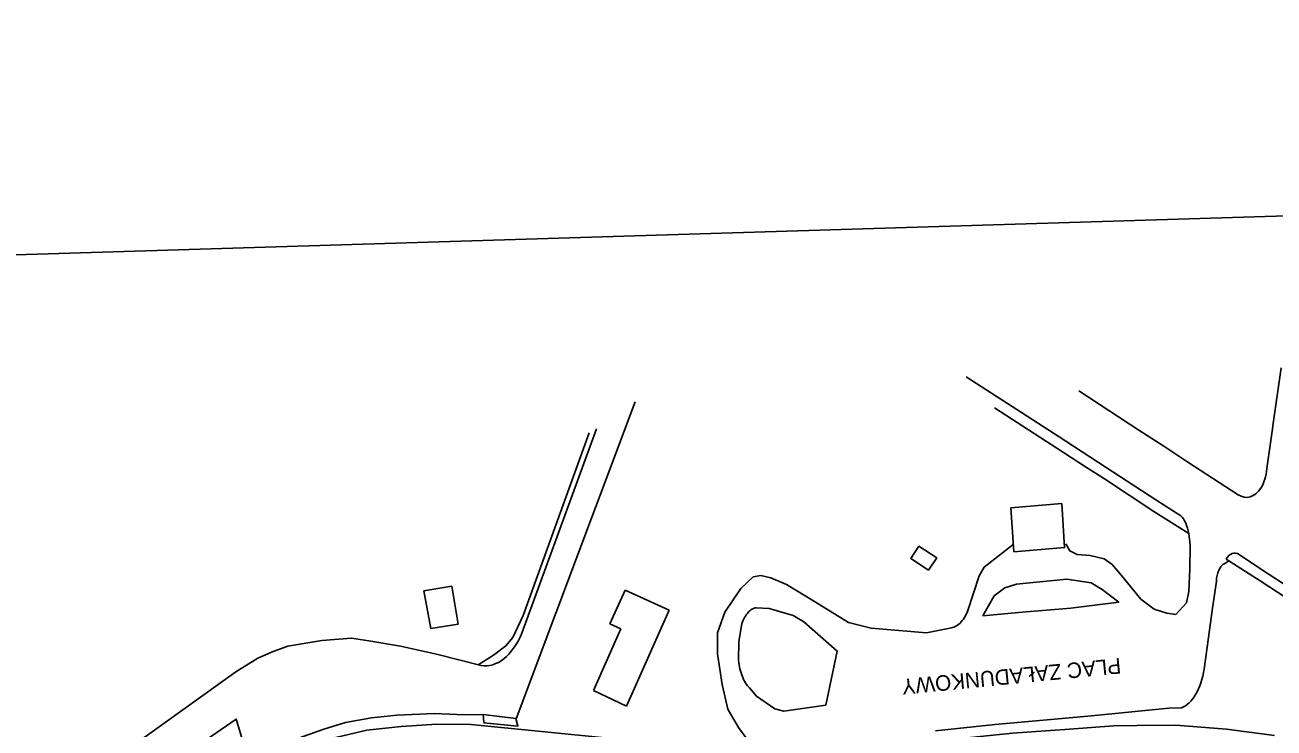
# Model space of a CAD drawing. Extents: x 6541740 to 6566395, y 5525066 to 5530361.
# Drawn here: x 6553880.5 to 6553961, y 5525454 to 5525499.4 of the extents above; entities that cross this region are included whole.
import ezdxf

# ---------------------------------------------------------------- set-up
doc = ezdxf.new("R2010")
doc.units = 0
for name, color, linetype in [('ps_wymiarowanie', 7, 'Continuous'), ('TOR_PS_OPIS_T-ukresy', 7, 'Continuous'), ('TOR_PS_P-chodniki i place ładunkowe', 7, 'Continuous'), ('TOR_PS_T-wypelnienia', 7, 'Continuous')]:
    doc.layers.add(name, color=color, linetype=linetype)

msp = doc.modelspace()

# ---------------------------------------------------------------- linework, layer by layer
at = {"layer": 'ps_wymiarowanie'}
for p, q in [((6553906.196, 5525462.896), (6553907.985, 5525463.198)), ((6553907.985, 5525463.198), (6553908.401, 5525460.745)), ((6553906.626, 5525460.453), (6553906.196, 5525462.896)), ((6553919.158, 5525462.923), (6553918.178, 5525460.755)), ((6553921.992, 5525461.643), (6553919.158, 5525462.923)), ((6553919.253, 5525455.452), (6553921.992, 5525461.643)), ((6553908.401, 5525460.745), (6553906.626, 5525460.453)), ((6553918.873, 5525460.445), (6553917.111, 5525456.451)), ((6553918.178, 5525460.755), (6553918.873, 5525460.445)), ((6553917.111, 5525456.451), (6553919.253, 5525455.452))]:
    msp.add_line(p, q, dxfattribs=at)
for points in [[(6553944.206, 5525465.4), (6553947.483, 5525465.682), (6553947.306, 5525468.515), (6553944.029, 5525468.233)], [(6553938.714, 5525464.213), (6553937.566, 5525464.974), (6553938.091, 5525465.767), (6553939.239, 5525465.007)]]:
    msp.add_lwpolyline(points, close=True, dxfattribs=at)
at = {"layer": 'TOR_PS_OPIS_T-ukresy'}
for points in [[(6553877.217, 5525430.746), (6553882.208, 5525434.272), (6553886.809, 5525437.524), (6553892.037, 5525441.33), (6553896.393, 5525444.29), (6553900.2, 5525446.93), (6553903.533, 5525448.52), (6553905.143, 5525449.195), (6553907.868, 5525450.021), (6553913.673, 5525450.757), (6553918.136, 5525451.151), (6553922.475, 5525451.519), (6553928.244, 5525452.062), (6553934.203, 5525452.543), (6553939.952, 5525453.27), (6553944.134, 5525453.71), (6553947.794, 5525453.964), (6553950.626, 5525454.181), (6553952.142, 5525454.215), (6553954.661, 5525454.233), (6553957.914, 5525453.964), (6553961.018, 5525453.56)], [(6553928.244, 5525452.062), (6553923.866, 5525452.649), (6553918.301, 5525453.358), (6553909.241, 5525454.272), (6553907.03, 5525454.288), (6553904.718, 5525454.149), (6553902.515, 5525453.911), (6553900.589, 5525453.444), (6553898.822, 5525452.925), (6553896.627, 5525452.006), (6553894.512, 5525450.834), (6553892.057, 5525449.203), (6553889.789, 5525447.68), (6553887.278, 5525445.906), (6553884.785, 5525444.145), (6553881.358, 5525441.62), (6553878.194, 5525439.384)]]:
    msp.add_lwpolyline(points, dxfattribs=at)
at = {"layer": 'TOR_PS_P-chodniki i place ładunkowe'}
msp.add_lwpolyline([(6554371.937, 5525212.515), (6553522.337, 5525186.445), (6553513.534, 5525473.31), (6554363.134, 5525499.38)], close=True, dxfattribs=at)
at = {"layer": 'TOR_PS_T-wypelnienia'}
for p, q in [((6553961.433, 5525477.267), (6553960.924, 5525473.669)), ((6553947.08, 5525472.864), (6553941.147, 5525476.697)), ((6553952.266, 5525473.251), (6553948.405, 5525475.79)), ((6553912.132, 5525454.639), (6553919.813, 5525475.08)), ((6553946.992, 5525472.081), (6553942.957, 5525474.689)), ((6553960.924, 5525473.669), (6553960.859, 5525473.18)), ((6553917.307, 5525473.331), (6553912.51, 5525460.164)), ((6553950.168, 5525470.846), (6553947.08, 5525472.864)), ((6553953.881, 5525472.215), (6553952.266, 5525473.251)), ((6553960.859, 5525473.18), (6553960.526, 5525470.768)), ((6553948.823, 5525470.883), (6553946.992, 5525472.081)), ((6553955.367, 5525471.237), (6553953.881, 5525472.215)), ((6553955.367, 5525471.237), (6553958.677, 5525469.089)), ((6553950.063, 5525470.105), (6553948.823, 5525470.883)), ((6553953.373, 5525468.757), (6553950.168, 5525470.846)), ((6553953.244, 5525468.015), (6553950.063, 5525470.105)), ((6553955.486, 5525466.578), (6553953.244, 5525468.015)), ((6553954.967, 5525467.721), (6553953.373, 5525468.757)), ((6553960.098, 5525463.53), (6553957.898, 5525464.932)), ((6553958.729, 5525465.231), (6553960.185, 5525464.269)), ((6553960.185, 5525464.269), (6553974.602, 5525454.797)), ((6553974.481, 5525454.066), (6553960.098, 5525463.53))]:
    msp.add_line(p, q, dxfattribs=at)
for points in [[(6553909.69, 5525458.116), (6553910.685, 5525458.735), (6553911.479, 5525459.338), (6553911.926, 5525459.885), (6553912.59, 5525461.302), (6553916.834, 5525473.083)], [(6553955.351, 5525462.124), (6553955.499, 5525462.843), (6553955.557, 5525464.31), (6553955.587, 5525465.826), (6553955.486, 5525466.578)], [(6553944.176, 5525465.873), (6553942.301, 5525464.412), (6553941.97, 5525463.866), (6553941.252, 5525461.618), (6553941.201, 5525461.496), (6553941.146, 5525461.379), (6553941.087, 5525461.267), (6553941.025, 5525461.161), (6553940.96, 5525461.061), (6553940.891, 5525460.969), (6553940.819, 5525460.883), (6553940.745, 5525460.805), (6553940.669, 5525460.736), (6553940.59, 5525460.675), (6553940.51, 5525460.622), (6553940.429, 5525460.578), (6553940.346, 5525460.543), (6553940.263, 5525460.516), (6553940.18, 5525460.498), (6553940.097, 5525460.489), (6553938.587, 5525460.188), (6553935.007, 5525460.478), (6553933.55, 5525460.852), (6553931.366, 5525462.198), (6553929.567, 5525463.293), (6553928.553, 5525463.726), (6553927.916, 5525463.868), (6553927.413, 5525463.791), (6553926.607, 5525463.047), (6553925.575, 5525461.518), (6553925.119, 5525460.182), (6553925.107, 5525458.816), (6553925.419, 5525456.844), (6553925.785, 5525455.258), (6553926.462, 5525454.066), (6553927.004, 5525453.335)], [(6553947.554, 5525465.924), (6553947.829, 5525465.458), (6553948.295, 5525465.23), (6553949.139, 5525465.166), (6553950.032, 5525464.962), (6553950.546, 5525464.595), (6553951.153, 5525463.876), (6553952.403, 5525462.36)], [(6553939.156, 5525453.868), (6553943.018, 5525454.264), (6553949.222, 5525454.838), (6553954.206, 5525455.331), (6553955.025, 5525455.347), (6553955.147, 5525455.402), (6553955.268, 5525455.472), (6553955.387, 5525455.558), (6553955.503, 5525455.659), (6553955.617, 5525455.775), (6553955.726, 5525455.907), (6553955.831, 5525456.052), (6553955.931, 5525456.211), (6553956.025, 5525456.383), (6553956.113, 5525456.567), (6553956.194, 5525456.761), (6553956.268, 5525456.964), (6553956.334, 5525457.175), (6553956.393, 5525457.392), (6553956.444, 5525457.615), (6553956.487, 5525457.841), (6553957.011, 5525461.761), (6553957.268, 5525463.509), (6553957.275, 5525463.6), (6553957.285, 5525463.692), (6553957.299, 5525463.782), (6553957.316, 5525463.871), (6553957.337, 5525463.958), (6553957.36, 5525464.042), (6553957.387, 5525464.123), (6553957.418, 5525464.199), (6553957.451, 5525464.271), (6553957.486, 5525464.337), (6553957.524, 5525464.398), (6553957.564, 5525464.452), (6553957.606, 5525464.5), (6553957.649, 5525464.542), (6553957.693, 5525464.577), (6553957.737, 5525464.606), (6553958.064, 5525464.826)], [(6553952.403, 5525462.36), (6553953.266, 5525461.708), (6553954.068, 5525461.446), (6553954.648, 5525461.37), (6553955.351, 5525462.124)], [(6553909.87, 5525458.07), (6553906.992, 5525458.8), (6553904.674, 5525459.318), (6553902.644, 5525459.658), (6553901.524, 5525459.845), (6553899.613, 5525459.685), (6553897.43, 5525459.319), (6553896.466, 5525458.979), (6553895.478, 5525458.542), (6553894.076, 5525457.665), (6553888.378, 5525453.588), (6553881.308, 5525448.606), (6553873.102, 5525442.758), (6553867.888, 5525439.1), (6553862.392, 5525435.158), (6553857.904, 5525431.988)], [(6553909.986, 5525454.9), (6553908.304, 5525454.912), (6553906.877, 5525454.984), (6553904.435, 5525454.863), (6553902.806, 5525454.702), (6553901.13, 5525454.399), (6553899.735, 5525453.967), (6553898.175, 5525453.418), (6553896.875, 5525452.915), (6553894.925, 5525451.835), (6553894.098, 5525454.622), (6553891.523, 5525452.859)], [(6553910.035, 5525454.383), (6553912.247, 5525454.162), (6553912.122, 5525454.657), (6553910, 5525454.91), (6553910.042, 5525454.421)]]:
    msp.add_lwpolyline(points, dxfattribs=at)
for points in [[(6553942.22, 5525461.278), (6553942.951, 5525462.564), (6553943.633, 5525463.074), (6553944.385, 5525463.329), (6553947.618, 5525463.633), (6553949.202, 5525463.403), (6553949.914, 5525462.97), (6553950.971, 5525462.149), (6553947.892, 5525461.763), (6553944.759, 5525461.503)], [(6553932.105, 5525455.519), (6553932.832, 5525459.004), (6553930.678, 5525460.894), (6553929.989, 5525461.288), (6553928.451, 5525461.742), (6553927.603, 5525461.803), (6553927.535, 5525461.786), (6553927.467, 5525461.763), (6553927.4, 5525461.733), (6553927.334, 5525461.697), (6553927.268, 5525461.653), (6553927.204, 5525461.604), (6553927.141, 5525461.547), (6553927.08, 5525461.484), (6553927.021, 5525461.416), (6553926.963, 5525461.341), (6553926.909, 5525461.261), (6553926.856, 5525461.175), (6553926.807, 5525461.085), (6553926.76, 5525460.991), (6553926.716, 5525460.892), (6553926.675, 5525460.79), (6553926.482, 5525459.609), (6553926.476, 5525458.393), (6553926.491, 5525458.26), (6553926.51, 5525458.126), (6553926.534, 5525457.993), (6553926.562, 5525457.861), (6553926.594, 5525457.731), (6553926.631, 5525457.603), (6553926.671, 5525457.479), (6553926.715, 5525457.36), (6553926.762, 5525457.245), (6553926.813, 5525457.136), (6553926.867, 5525457.033), (6553926.923, 5525456.937), (6553926.981, 5525456.847), (6553927.041, 5525456.765), (6553927.103, 5525456.691), (6553927.165, 5525456.625), (6553927.624, 5525456.096), (6553928.803, 5525455.278), (6553929.382, 5525455.136)]]:
    msp.add_lwpolyline(points, close=True, dxfattribs=at)
for centre, major_axis, start_param, end_param in [((6553959.217, 5525471.558), (-0.142, 2.619), 3.792626, 4.378359), ((6553959.085, 5525472.092), (-0.172, 3.175), 2.782727, 3.740316), ((6553954.663, 5525466.199), (-0.091, 1.68), 4.912461, 5.818131), ((6553958.513, 5525463.578), (-0.094, 1.742), 5.933211, 6.936525), ((6553909.86, 5525464.632), (0.357, -6.578), 6.180095, 7.080002)]:
    msp.add_ellipse(centre, major_axis=major_axis, ratio=0.510219, start_param=start_param, end_param=end_param, dxfattribs=at)

# ---------------------------------------------------------------- texts
msp.add_text('PLAC ZAŁADUNKOWY', height=1, rotation=185.55895, dxfattribs=at).set_placement((6553951.071, 5525458.562))

doc.saveas('drawing.dxf')
